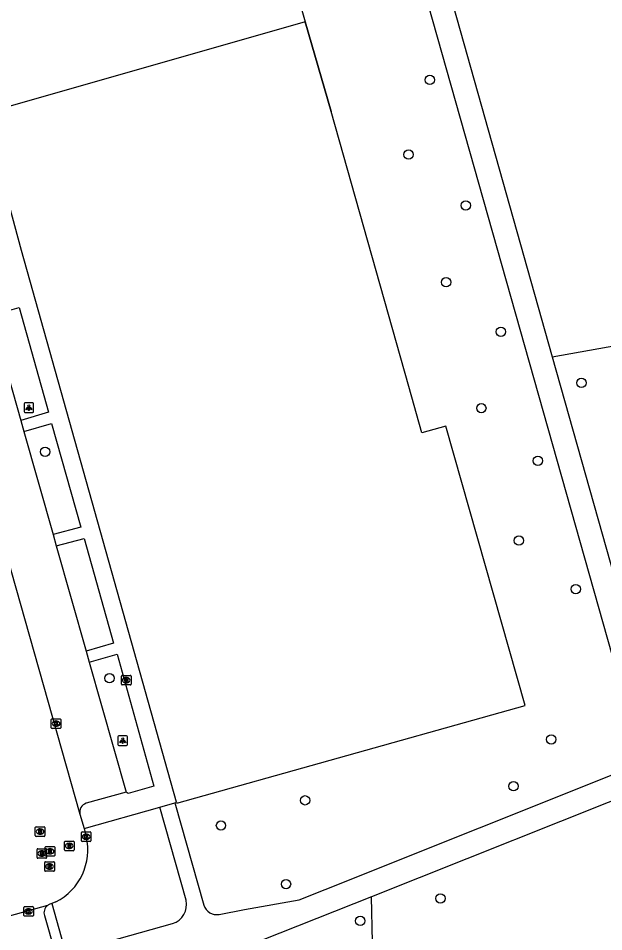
# Model space of a CAD drawing. Extents: x 159689 to 160786, y 387323 to 388339.
# Drawn here: x 160089.3 to 160150.5, y 388016 to 388111.6 of the extents above; entities that cross this region are included whole.
import ezdxf

# ---------------------------------------------------------------- set-up
doc = ezdxf.new("R2010")
doc.units = 0
for name, color, linetype in [('IMGEO_Berm_groen', 7, 'Continuous'), ('IMGEO_Boom', 7, 'Continuous'), ('IMGEO_Brandkraan', 7, 'Continuous'), ('IMGEO_Groenvoorziening', 7, 'Continuous'), ('IMGEO_Kolk', 7, 'Continuous'), ('IMGEO_Lichtpunt', 7, 'Continuous'), ('IMGEO_Muur', 7, 'Continuous'), ('IMGEO_Pand', 7, 'Continuous'), ('IMGEO_Parkeervlak_open', 7, 'Continuous'), ('IMGEO_Rijbaan_lokaal_gesloten', 7, 'Continuous'), ('IMGEO_Rioolput', 7, 'Continuous'), ('IMGEO_Voetpad_halfverhard', 7, 'Continuous'), ('IMGEO_Voetpad_open', 7, 'Continuous')]:
    doc.layers.add(name, color=color, linetype=linetype)

msp = doc.modelspace()

# ---------------------------------------------------------------- linework, layer by layer
at = {"layer": 'IMGEO_Berm_groen'}
msp.add_lwpolyline([(160145.16, 388076.181), (160160.785, 388078.981)], dxfattribs=at)
at = {"layer": 'IMGEO_Boom'}
for centre in [(160132.34, 388105.164), (160130.112, 388097.352), (160136.099, 388092.028), (160134.038, 388083.989), (160139.783, 388078.803), (160148.209, 388073.441), (160137.735, 388070.802), (160092.064, 388066.239), (160143.66, 388065.3), (160141.666, 388056.944), (160147.613, 388051.861), (160098.806, 388042.531), (160145.045, 388036.12), (160141.101, 388031.222), (160119.275, 388029.747), (160110.477, 388027.113), (160117.285, 388020.985), (160133.445, 388019.475), (160125.059, 388017.13)]:
    msp.add_circle(centre, 0.489, dxfattribs=at)
at = {"layer": 'IMGEO_Brandkraan'}
for p, q in [((160100.056, 388041.898), (160100.056, 388042.75)), ((160100.131, 388042.824), (160100.983, 388042.824)), ((160100.544, 388042.604), (160100.569, 388042.604)), ((160101.057, 388042.75), (160101.057, 388041.898)), ((160100.983, 388041.824), (160100.131, 388041.824)), ((160100.567, 388042.044), (160100.542, 388042.044))]:
    msp.add_line(p, q, dxfattribs=at)
for points in [[(160100.056, 388041.898), (160100.056, 388042.75)], [(160100.131, 388042.824), (160100.983, 388042.824)], [(160100.404, 388042.524), (160100.404, 388042.124), (160100.617, 388042.124)], [(160100.635, 388042.524), (160100.404, 388042.524)], [(160100.583, 388042.443), (160100.529, 388042.443), (160100.529, 388042.367)], [(160100.529, 388042.367), (160100.582, 388042.367)], [(160100.591, 388042.291), (160100.529, 388042.291), (160100.529, 388042.21)], [(160101.057, 388042.75), (160101.057, 388041.898)], [(160100.983, 388041.824), (160100.131, 388041.824)], [(160100.529, 388042.21), (160100.591, 388042.21)]]:
    msp.add_lwpolyline(points, dxfattribs=at)
for centre, radius, start, end in [((160100.133, 388042.748), 0.0765, 91.55205, 178.44795), ((160100.133, 388042.748), 0.0765, 91.55205, 178.44795), ((160100.584, 388042.405), 0.0379, 267.82845, 90.93552), ((160100.592, 388042.25), 0.0404, 269.87594, 90.50774), ((160100.639, 388042.379), 0.145, 59.4692, 91.53667), ((160100.664, 388042.426), 0.0922, 285.51372, 58.15012), ((160100.669, 388042.234), 0.105, 301.31148, 78.98903), ((160100.981, 388042.748), 0.0765, 1.55205, 88.44795), ((160100.981, 388042.748), 0.0765, 1.55205, 88.44795), ((160100.133, 388041.9), 0.0765, 181.55205, 268.44795), ((160100.133, 388041.9), 0.0765, 181.55205, 268.44795), ((160100.623, 388042.375), 0.251, 268.66757, 293.53466), ((160100.981, 388041.9), 0.0765, 271.55205, 358.44795), ((160100.981, 388041.9), 0.0765, 271.55205, 358.44795)]:
    msp.add_arc(centre, radius, start, end, dxfattribs=at)
for centre, major_axis, ratio, start_param, end_param in [((160100.543, 388042.324), (-0.387, 0.002), 0.722429, 4.712389, 7.853982), ((160100.568, 388042.324), (-0.39, 0.002), 0.717154, 1.570796, 4.712389)]:
    msp.add_ellipse(centre, major_axis=major_axis, ratio=ratio, start_param=start_param, end_param=end_param, dxfattribs=at)
at = {"layer": 'IMGEO_Groenvoorziening'}
for points in [[(160105.822, 388029.542), (160105.848, 388029.451), (160139.697, 388038.949), (160142.333, 388039.689), (160134.01, 388068.908), (160131.495, 388068.203), (160130.129, 388073.073), (160122.007, 388101.853), (160119.303, 388111.251)], [(160112.76, 388002.304), (160121.967, 388008.256), (160123.39, 388009.196), (160124.02, 388009.772), (160125.083, 388011.106), (160125.846, 388012.631), (160126.103, 388013.446), (160126.344, 388014.91), (160126.23, 388019.656)]]:
    msp.add_lwpolyline(points, dxfattribs=at)
at = {"layer": 'IMGEO_Kolk'}
for p, q in [((160092.711, 388037.348), (160092.711, 388038.2)), ((160092.786, 388038.274), (160093.638, 388038.274)), ((160093.222, 388037.494), (160093.197, 388037.494)), ((160093.199, 388038.054), (160093.224, 388038.054)), ((160093.712, 388038.2), (160093.712, 388037.348)), ((160093.638, 388037.274), (160092.786, 388037.274)), ((160095.865, 388025.514), (160095.865, 388026.366)), ((160095.94, 388026.44), (160096.792, 388026.44)), ((160096.353, 388026.22), (160096.378, 388026.22)), ((160096.866, 388026.366), (160096.866, 388025.514)), ((160096.792, 388025.44), (160095.94, 388025.44)), ((160096.376, 388025.66), (160096.351, 388025.66)), ((160089.832, 388017.693), (160089.832, 388018.545)), ((160089.907, 388018.619), (160090.759, 388018.619)), ((160090.32, 388018.399), (160090.345, 388018.399)), ((160090.833, 388018.545), (160090.833, 388017.693)), ((160090.759, 388017.619), (160089.907, 388017.619)), ((160090.343, 388017.839), (160090.318, 388017.839))]:
    msp.add_line(p, q, dxfattribs=at)
for points in [[(160092.711, 388037.348), (160092.711, 388038.2)], [(160092.786, 388038.274), (160093.638, 388038.274)], [(160093.032, 388037.974), (160093.155, 388037.974), (160093.155, 388037.823), (160093.285, 388037.974), (160093.449, 388037.974), (160093.303, 388037.823), (160093.456, 388037.574), (160093.304, 388037.574), (160093.219, 388037.738), (160093.155, 388037.671), (160093.155, 388037.574), (160093.032, 388037.574), (160093.032, 388037.974)], [(160093.712, 388038.2), (160093.712, 388037.348)], [(160093.638, 388037.274), (160092.786, 388037.274)], [(160095.865, 388025.514), (160095.865, 388026.366)], [(160095.94, 388026.44), (160096.792, 388026.44)], [(160096.186, 388026.14), (160096.309, 388026.14), (160096.309, 388025.989), (160096.439, 388026.14), (160096.603, 388026.14), (160096.457, 388025.989), (160096.61, 388025.74), (160096.458, 388025.74), (160096.373, 388025.904), (160096.309, 388025.837), (160096.309, 388025.74), (160096.186, 388025.74), (160096.186, 388026.14)], [(160096.866, 388026.366), (160096.866, 388025.514)], [(160096.792, 388025.44), (160095.94, 388025.44)], [(160089.832, 388017.693), (160089.832, 388018.545)], [(160089.907, 388018.619), (160090.759, 388018.619)], [(160090.833, 388018.545), (160090.833, 388017.693)], [(160090.759, 388017.619), (160089.907, 388017.619)], [(160090.153, 388018.319), (160090.276, 388018.319), (160090.276, 388018.168), (160090.406, 388018.319), (160090.57, 388018.319), (160090.424, 388018.168), (160090.577, 388017.919), (160090.425, 388017.919), (160090.34, 388018.083), (160090.276, 388018.016), (160090.276, 388017.919), (160090.153, 388017.919), (160090.153, 388018.319)]]:
    msp.add_lwpolyline(points, dxfattribs=at)
for centre, start, end in [((160092.788, 388038.198), 91.55205, 178.44795), ((160092.788, 388038.198), 91.55205, 178.44795), ((160093.636, 388038.198), 1.55205, 88.44795), ((160093.636, 388038.198), 1.55205, 88.44795), ((160092.788, 388037.35), 181.55205, 268.44795), ((160092.788, 388037.35), 181.55205, 268.44795), ((160093.636, 388037.35), 271.55205, 358.44795), ((160093.636, 388037.35), 271.55205, 358.44795), ((160095.942, 388026.364), 91.55205, 178.44795), ((160095.942, 388026.364), 91.55205, 178.44795), ((160096.79, 388026.364), 1.55205, 88.44795), ((160096.79, 388026.364), 1.55205, 88.44795), ((160095.942, 388025.516), 181.55205, 268.44795), ((160095.942, 388025.516), 181.55205, 268.44795), ((160096.79, 388025.516), 271.55205, 358.44795), ((160096.79, 388025.516), 271.55205, 358.44795), ((160089.909, 388018.543), 91.55205, 178.44795), ((160089.909, 388018.543), 91.55205, 178.44795), ((160090.757, 388018.543), 1.55205, 88.44795), ((160090.757, 388018.543), 1.55205, 88.44795), ((160089.909, 388017.695), 181.55205, 268.44795), ((160089.909, 388017.695), 181.55205, 268.44795), ((160090.757, 388017.695), 271.55205, 358.44795), ((160090.757, 388017.695), 271.55205, 358.44795)]:
    msp.add_arc(centre, 0.0765, start, end, dxfattribs=at)
for centre, major_axis, ratio, start_param, end_param in [((160093.198, 388037.774), (-0.387, 0.002), 0.722429, 4.712389, 7.853982), ((160093.223, 388037.774), (-0.39, 0.002), 0.717154, 1.570796, 4.712389), ((160096.352, 388025.94), (-0.387, 0.002), 0.722429, 4.712389, 7.853982), ((160096.377, 388025.94), (-0.39, 0.002), 0.717154, 1.570796, 4.712389), ((160090.319, 388018.119), (-0.387, 0.002), 0.722429, 4.712389, 7.853982), ((160090.344, 388018.119), (-0.39, 0.002), 0.717154, 1.570796, 4.712389)]:
    msp.add_ellipse(centre, major_axis=major_axis, ratio=ratio, start_param=start_param, end_param=end_param, dxfattribs=at)
at = {"layer": 'IMGEO_Lichtpunt'}
for p, q in [((160089.864, 388071.249), (160089.864, 388070.442)), ((160089.864, 388071.249), (160089.864, 388070.442)), ((160090.766, 388071.344), (160089.958, 388071.344)), ((160090.766, 388071.344), (160089.958, 388071.344)), ((160090.86, 388070.442), (160090.86, 388071.249)), ((160090.86, 388070.442), (160090.86, 388071.249)), ((160089.958, 388070.348), (160090.766, 388070.348)), ((160089.958, 388070.348), (160090.766, 388070.348)), ((160099.689, 388036.398), (160099.689, 388035.591)), ((160099.689, 388036.398), (160099.689, 388035.591)), ((160100.591, 388036.493), (160099.783, 388036.493)), ((160100.591, 388036.493), (160099.783, 388036.493)), ((160100.685, 388035.591), (160100.685, 388036.398)), ((160100.685, 388035.591), (160100.685, 388036.398)), ((160099.783, 388035.497), (160100.591, 388035.497)), ((160099.783, 388035.497), (160100.591, 388035.497))]:
    msp.add_line(p, q, dxfattribs=at)
for points in [[(160090.238, 388070.913), (160090.277, 388070.885), (160090.089, 388070.623), (160090.051, 388070.65), (160090.238, 388070.913)], [(160090.34, 388070.865), (160090.387, 388070.865), (160090.387, 388070.543), (160090.34, 388070.543), (160090.34, 388070.865)], [(160090.45, 388070.885), (160090.488, 388070.912), (160090.675, 388070.65), (160090.636, 388070.622), (160090.45, 388070.885)], [(160100.063, 388036.062), (160100.102, 388036.034), (160099.914, 388035.772), (160099.876, 388035.799), (160100.063, 388036.062)], [(160100.165, 388036.014), (160100.212, 388036.014), (160100.212, 388035.692), (160100.165, 388035.692), (160100.165, 388036.014)], [(160100.275, 388036.034), (160100.313, 388036.061), (160100.5, 388035.799), (160100.461, 388035.771), (160100.275, 388036.034)]]:
    msp.add_lwpolyline(points, dxfattribs=at)
for centre in [(160090.363, 388071.047), (160100.188, 388036.196)]:
    msp.add_circle(centre, 0.0994, dxfattribs=at)
for centre, start, end in [((160089.958, 388071.249), 90, 180), ((160089.958, 388071.249), 90, 180), ((160090.766, 388071.249), 0, 90), ((160090.766, 388071.249), 0, 90), ((160089.958, 388070.442), 180, 270), ((160089.958, 388070.442), 180, 270), ((160090.766, 388070.442), 270, 0), ((160090.766, 388070.442), 270, 360), ((160099.783, 388036.398), 90, 180), ((160099.783, 388036.398), 90, 180), ((160099.783, 388035.591), 180, 270), ((160099.783, 388035.591), 180, 270), ((160100.591, 388036.398), 0, 90), ((160100.591, 388036.398), 0, 90), ((160100.591, 388035.591), 270, 0), ((160100.591, 388035.591), 270, 360)]:
    msp.add_arc(centre, 0.0946, start, end, dxfattribs=at)
at = {"layer": 'IMGEO_Muur'}
msp.add_lwpolyline([(160119.303, 388111.251), (160122.007, 388101.853)], dxfattribs=at)
at = {"layer": 'IMGEO_Pand'}
for points in [[(160109.156, 388146.774), (160119.303, 388111.251)], [(160119.303, 388111.251), (160085.679, 388101.631)]]:
    msp.add_lwpolyline(points, dxfattribs=at)
at = {"layer": 'IMGEO_Parkeervlak_open'}
for points in [[(160086.396, 388080.508), (160089.509, 388069.525)], [(160089.84, 388068.356), (160092.899, 388057.565)], [(160093.236, 388056.378), (160096.357, 388045.367)], [(160096.693, 388044.197), (160100.56, 388030.595)]]:
    msp.add_lwpolyline(points, dxfattribs=at)
at = {"layer": 'IMGEO_Rijbaan_lokaal_gesloten'}
for points in [[(160077.971, 388090.854), (160095.713, 388028.291)], [(160095.713, 388028.291), (160096.17, 388026.786)], [(160096.17, 388026.786), (160096.366, 388025.94)], [(160092.306, 388018.726), (160084.247, 388016.506), (160071.32, 388012.944)], [(160092.764, 388018.948), (160092.572, 388018.872)], [(160093.18, 388019.116), (160092.764, 388018.948)]]:
    msp.add_lwpolyline(points, dxfattribs=at)
for centre, radius, start, end in [((160090.471, 388024.537), 6.06, 296.55453, 13.39146), ((160092.878, 388017.999), 0.925, 109.31875, 128.20356)]:
    msp.add_arc(centre, radius, start, end, dxfattribs=at)
at = {"layer": 'IMGEO_Rioolput'}
for p, q in [((160091.115, 388026.976), (160091.967, 388026.976)), ((160091.04, 388026.05), (160091.04, 388026.902)), ((160091.551, 388026.196), (160091.526, 388026.196)), ((160091.528, 388026.756), (160091.553, 388026.756)), ((160092.041, 388026.902), (160092.041, 388026.05)), ((160091.967, 388025.976), (160091.115, 388025.976)), ((160094.091, 388024.549), (160094.091, 388025.401)), ((160094.166, 388025.475), (160095.018, 388025.475)), ((160094.579, 388025.255), (160094.604, 388025.255)), ((160095.092, 388025.401), (160095.092, 388024.549)), ((160091.219, 388023.753), (160091.219, 388024.605)), ((160091.294, 388024.679), (160092.146, 388024.679)), ((160091.707, 388024.459), (160091.732, 388024.459)), ((160092.078, 388023.983), (160092.078, 388024.835)), ((160092.153, 388024.909), (160093.005, 388024.909)), ((160092.22, 388024.605), (160092.22, 388023.753)), ((160092.589, 388024.129), (160092.564, 388024.129)), ((160092.566, 388024.689), (160092.591, 388024.689)), ((160093.079, 388024.835), (160093.079, 388023.983)), ((160095.018, 388024.475), (160094.166, 388024.475)), ((160094.602, 388024.695), (160094.577, 388024.695)), ((160092.146, 388023.679), (160091.294, 388023.679)), ((160091.73, 388023.899), (160091.705, 388023.899)), ((160092.029, 388022.396), (160092.029, 388023.248)), ((160092.104, 388023.322), (160092.956, 388023.322)), ((160093.005, 388023.909), (160092.153, 388023.909)), ((160093.03, 388023.248), (160093.03, 388022.396)), ((160092.956, 388022.322), (160092.104, 388022.322)), ((160092.54, 388022.542), (160092.515, 388022.542)), ((160092.517, 388023.102), (160092.542, 388023.102))]:
    msp.add_line(p, q, dxfattribs=at)
for points in [[(160091.115, 388026.976), (160091.967, 388026.976)], [(160091.04, 388026.05), (160091.04, 388026.902)], [(160091.629, 388026.674), (160091.377, 388026.676), (160091.377, 388026.276)], [(160091.377, 388026.276), (160091.501, 388026.276), (160091.501, 388026.438), (160091.512, 388026.438)], [(160091.555, 388026.595), (160091.501, 388026.595), (160091.501, 388026.514)], [(160091.501, 388026.514), (160091.553, 388026.514)], [(160091.559, 388026.409), (160091.63, 388026.276), (160091.77, 388026.276), (160091.705, 388026.402)], [(160092.041, 388026.902), (160092.041, 388026.05)], [(160091.967, 388025.976), (160091.115, 388025.976)], [(160094.091, 388024.549), (160094.091, 388025.401)], [(160094.166, 388025.475), (160095.018, 388025.475)], [(160094.68, 388025.173), (160094.428, 388025.175), (160094.428, 388024.775)], [(160094.606, 388025.094), (160094.552, 388025.094), (160094.552, 388025.013)], [(160095.092, 388025.401), (160095.092, 388024.549)], [(160091.219, 388023.753), (160091.219, 388024.605)], [(160091.294, 388024.679), (160092.146, 388024.679)], [(160091.808, 388024.377), (160091.556, 388024.379), (160091.556, 388023.979)], [(160091.556, 388023.979), (160091.68, 388023.979), (160091.68, 388024.141), (160091.691, 388024.141)], [(160091.734, 388024.298), (160091.68, 388024.298), (160091.68, 388024.217)], [(160091.68, 388024.217), (160091.732, 388024.217)], [(160091.738, 388024.112), (160091.809, 388023.979), (160091.949, 388023.979), (160091.884, 388024.105)], [(160092.078, 388023.983), (160092.078, 388024.835)], [(160092.153, 388024.909), (160093.005, 388024.909)], [(160092.22, 388024.605), (160092.22, 388023.753)], [(160092.667, 388024.607), (160092.415, 388024.609), (160092.415, 388024.209)], [(160092.415, 388024.209), (160092.539, 388024.209), (160092.539, 388024.371), (160092.55, 388024.371)], [(160092.593, 388024.528), (160092.539, 388024.528), (160092.539, 388024.447)], [(160092.539, 388024.447), (160092.591, 388024.447)], [(160092.597, 388024.342), (160092.668, 388024.209), (160092.808, 388024.209), (160092.743, 388024.335)], [(160093.079, 388024.835), (160093.079, 388023.983)], [(160095.018, 388024.475), (160094.166, 388024.475)], [(160094.428, 388024.775), (160094.552, 388024.775), (160094.552, 388024.937), (160094.563, 388024.937)], [(160094.552, 388025.013), (160094.604, 388025.013)], [(160094.61, 388024.908), (160094.681, 388024.775), (160094.821, 388024.775), (160094.756, 388024.901)], [(160092.146, 388023.679), (160091.294, 388023.679)], [(160092.029, 388022.396), (160092.029, 388023.248)], [(160092.104, 388023.322), (160092.956, 388023.322)], [(160093.005, 388023.909), (160092.153, 388023.909)], [(160093.03, 388023.248), (160093.03, 388022.396)], [(160092.956, 388022.322), (160092.104, 388022.322)], [(160092.618, 388023.02), (160092.366, 388023.022), (160092.366, 388022.622)], [(160092.366, 388022.622), (160092.49, 388022.622), (160092.49, 388022.784), (160092.501, 388022.784)], [(160092.544, 388022.941), (160092.49, 388022.941), (160092.49, 388022.86)], [(160092.49, 388022.86), (160092.542, 388022.86)], [(160092.548, 388022.755), (160092.619, 388022.622), (160092.759, 388022.622), (160092.694, 388022.748)]]:
    msp.add_lwpolyline(points, dxfattribs=at)
for centre, radius, start, end in [((160091.117, 388026.9), 0.0765, 91.55205, 178.44795), ((160091.117, 388026.9), 0.0765, 91.55205, 178.44795), ((160091.965, 388026.9), 0.0765, 1.55205, 88.44795), ((160091.965, 388026.9), 0.0765, 1.55205, 88.44795), ((160091.117, 388026.052), 0.0765, 181.55205, 268.44795), ((160091.117, 388026.052), 0.0765, 181.55205, 268.44795), ((160091.511, 388026.385), 0.0533, 26.02933, 88.69889), ((160091.537, 388026.703), 0.19, 274.7715, 282.96867), ((160091.561, 388026.499), 0.0964, 77.00612, 93.18647), ((160091.575, 388026.556), 0.0378, 276.66336, 79.67722), ((160091.628, 388026.564), 0.109, 350.36119, 89.41601), ((160091.626, 388026.564), 0.112, 277.58423, 350.98172), ((160091.61, 388026.349), 0.108, 29.51342, 73.79051), ((160091.965, 388026.052), 0.0765, 271.55205, 358.44795), ((160091.965, 388026.052), 0.0765, 271.55205, 358.44795), ((160094.168, 388025.399), 0.0765, 91.55205, 178.44795), ((160094.168, 388025.399), 0.0765, 91.55205, 178.44795), ((160094.612, 388024.998), 0.0964, 77.00612, 93.18647), ((160094.626, 388025.055), 0.0378, 276.66336, 79.67722), ((160094.679, 388025.063), 0.109, 350.36119, 89.41601), ((160094.677, 388025.063), 0.112, 277.58423, 350.98172), ((160095.016, 388025.399), 0.0765, 1.55205, 88.44795), ((160095.016, 388025.399), 0.0765, 1.55205, 88.44795), ((160091.296, 388024.603), 0.0765, 91.55205, 178.44795), ((160091.296, 388024.603), 0.0765, 91.55205, 178.44795), ((160091.69, 388024.088), 0.0533, 26.02933, 88.69889), ((160091.716, 388024.406), 0.19, 274.7715, 282.96867), ((160091.74, 388024.202), 0.0964, 77.00612, 93.18647), ((160091.754, 388024.259), 0.0378, 276.66336, 79.67722), ((160091.807, 388024.267), 0.109, 350.36119, 89.41601), ((160091.805, 388024.267), 0.112, 277.58423, 350.98172), ((160091.789, 388024.052), 0.108, 29.51342, 73.79051), ((160092.155, 388024.833), 0.0765, 91.55205, 178.44795), ((160092.155, 388024.833), 0.0765, 91.55205, 178.44795), ((160092.144, 388024.603), 0.0765, 1.55205, 88.44795), ((160092.144, 388024.603), 0.0765, 1.55205, 88.44795), ((160092.549, 388024.318), 0.0533, 26.02933, 88.69889), ((160092.575, 388024.636), 0.19, 274.7715, 282.96867), ((160092.599, 388024.432), 0.0964, 77.00612, 93.18647), ((160092.613, 388024.489), 0.0378, 276.66336, 79.67722), ((160092.666, 388024.497), 0.109, 350.36119, 89.41601), ((160092.664, 388024.497), 0.112, 277.58423, 350.98172), ((160092.648, 388024.282), 0.108, 29.51342, 73.79051), ((160093.003, 388024.833), 0.0765, 1.55205, 88.44795), ((160093.003, 388024.833), 0.0765, 1.55205, 88.44795), ((160094.168, 388024.551), 0.0765, 181.55205, 268.44795), ((160094.168, 388024.551), 0.0765, 181.55205, 268.44795), ((160094.562, 388024.884), 0.0533, 26.02933, 88.69889), ((160094.588, 388025.202), 0.19, 274.7715, 282.96867), ((160094.661, 388024.848), 0.108, 29.51342, 73.79051), ((160095.016, 388024.551), 0.0765, 271.55205, 358.44795), ((160095.016, 388024.551), 0.0765, 271.55205, 358.44795), ((160091.296, 388023.755), 0.0765, 181.55205, 268.44795), ((160091.296, 388023.755), 0.0765, 181.55205, 268.44795), ((160092.106, 388023.246), 0.0765, 91.55205, 178.44795), ((160092.106, 388023.246), 0.0765, 91.55205, 178.44795), ((160092.155, 388023.985), 0.0765, 181.55205, 268.44795), ((160092.155, 388023.985), 0.0765, 181.55205, 268.44795), ((160092.144, 388023.755), 0.0765, 271.55205, 358.44795), ((160092.144, 388023.755), 0.0765, 271.55205, 358.44795), ((160092.954, 388023.246), 0.0765, 1.55205, 88.44795), ((160092.954, 388023.246), 0.0765, 1.55205, 88.44795), ((160093.003, 388023.985), 0.0765, 271.55205, 358.44795), ((160093.003, 388023.985), 0.0765, 271.55205, 358.44795), ((160092.106, 388022.398), 0.0765, 181.55205, 268.44795), ((160092.106, 388022.398), 0.0765, 181.55205, 268.44795), ((160092.5, 388022.731), 0.0533, 26.02933, 88.69889), ((160092.526, 388023.049), 0.19, 274.7715, 282.96867), ((160092.55, 388022.845), 0.0964, 77.00612, 93.18647), ((160092.564, 388022.902), 0.0378, 276.66336, 79.67722), ((160092.617, 388022.91), 0.109, 350.36119, 89.41601), ((160092.615, 388022.91), 0.112, 277.58423, 350.98172), ((160092.599, 388022.695), 0.108, 29.51342, 73.79051), ((160092.954, 388022.398), 0.0765, 271.55205, 358.44795), ((160092.954, 388022.398), 0.0765, 271.55205, 358.44795)]:
    msp.add_arc(centre, radius, start, end, dxfattribs=at)
for centre, major_axis, ratio, start_param, end_param in [((160091.527, 388026.476), (-0.387, 0.002), 0.722429, 4.712389, 7.853982), ((160091.552, 388026.476), (-0.39, 0.002), 0.717154, 1.570796, 4.712389), ((160094.578, 388024.975), (-0.387, 0.002), 0.722429, 4.712389, 7.853982), ((160094.603, 388024.975), (-0.39, 0.002), 0.717154, 1.570796, 4.712389), ((160091.706, 388024.179), (-0.387, 0.002), 0.722429, 4.712389, 7.853982), ((160091.731, 388024.179), (-0.39, 0.002), 0.717154, 1.570796, 4.712389), ((160092.565, 388024.409), (-0.387, 0.002), 0.722429, 4.712389, 7.853982), ((160092.59, 388024.409), (-0.39, 0.002), 0.717154, 1.570796, 4.712389), ((160092.516, 388022.822), (-0.387, 0.002), 0.722429, 4.712389, 7.853982), ((160092.541, 388022.822), (-0.39, 0.002), 0.717154, 1.570796, 4.712389)]:
    msp.add_ellipse(centre, major_axis=major_axis, ratio=ratio, start_param=start_param, end_param=end_param, dxfattribs=at)
at = {"layer": 'IMGEO_Voetpad_halfverhard'}
for points in [[(160127.356, 388139.34), (160145.16, 388076.181)], [(160154.362, 388034.628), (160124.935, 388138.673)], [(160145.16, 388076.181), (160155.604, 388039.133)]]:
    msp.add_lwpolyline(points, dxfattribs=at)
at = {"layer": 'IMGEO_Voetpad_open'}
for points in [[(160105.822, 388029.542), (160089.575, 388087.289), (160085.679, 388101.631)], [(160086.396, 388080.508), (160089.347, 388081.354), (160092.414, 388070.395), (160089.509, 388069.525)], [(160089.509, 388069.525), (160089.84, 388068.356)], [(160089.84, 388068.356), (160092.738, 388069.211), (160095.819, 388058.34), (160092.899, 388057.565)], [(160092.899, 388057.565), (160093.236, 388056.378)], [(160093.236, 388056.378), (160096.162, 388057.159), (160099.237, 388046.21), (160096.357, 388045.367)], [(160096.357, 388045.367), (160096.693, 388044.197)], [(160096.693, 388044.197), (160099.595, 388045.036), (160103.453, 388031.235), (160100.77, 388030.469), (160100.56, 388030.595)], [(160110.293, 388017.805), (160112.936, 388018.318), (160118.667, 388019.329), (160121.396, 388020.42), (160153.688, 388033.321)], [(160155.987, 388031.524), (160126.23, 388019.656)], [(160100.56, 388030.595), (160096.357, 388029.437)], [(160096.17, 388026.786), (160104.059, 388029.044)], [(160104.059, 388029.044), (160105.641, 388029.49)], [(160106.814, 388019.288), (160104.059, 388029.044)], [(160105.641, 388029.49), (160105.822, 388029.542)], [(160105.641, 388029.49), (160108.688, 388018.764)], [(160126.23, 388019.656), (160116.649, 388015.835), (160114.456, 388014.96), (160114.154, 388014.758), (160113.722, 388014.469), (160111.987, 388013.468)], [(160092.764, 388018.948), (160094.245, 388013.701)], [(160091.995, 388017.683), (160093.078, 388013.877)], [(160094.245, 388013.701), (160105.401, 388016.858)]]:
    msp.add_lwpolyline(points, dxfattribs=at)
for centre, radius, start, end in [((160096.657, 388028.514), 0.97, 108.02556, 193.30642), ((160092.882, 388017.987), 0.937, 127.89451, 198.89861), ((160104.826, 388018.818), 2.043, 286.34581, 13.29977), ((160110.041, 388019.206), 1.423, 198.07689, 280.20581)]:
    msp.add_arc(centre, radius, start, end, dxfattribs=at)

doc.saveas('drawing.dxf')
